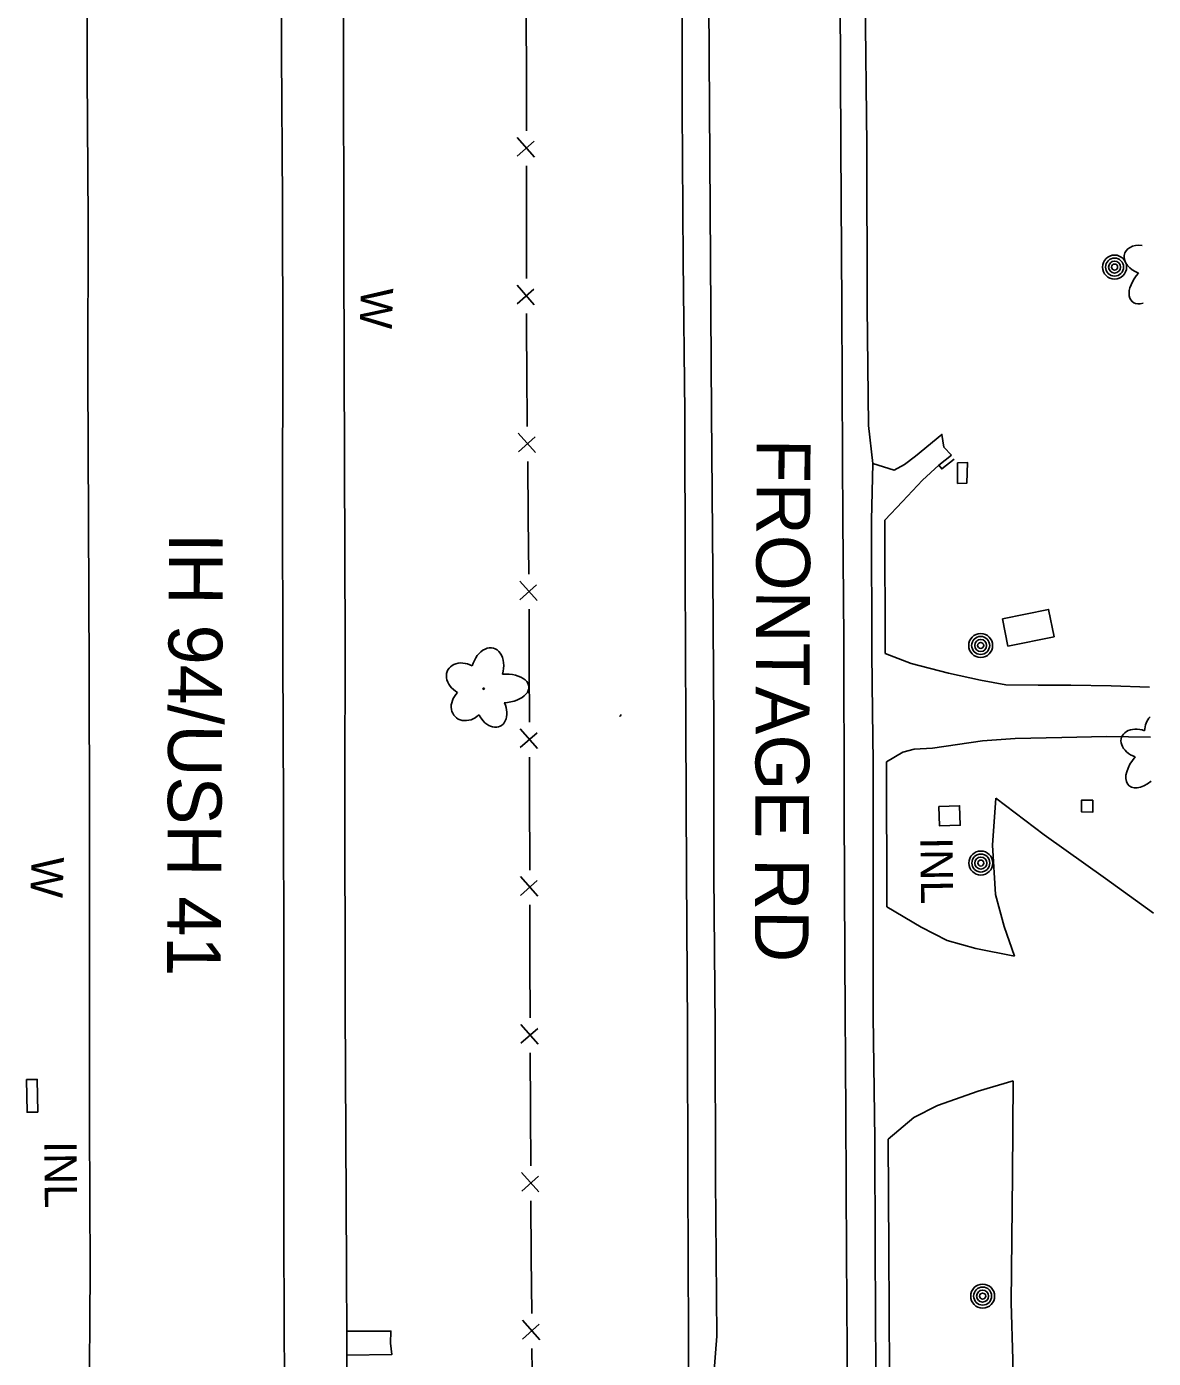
# Model space of a CAD drawing. Extents: x 588843 to 2552415, y 180129 to 269402.
# Drawn here: x 593988.6 to 594198.2, y 192092.3 to 192340 of the extents above; entities that cross this region are included whole.
import ezdxf

# ---------------------------------------------------------------- set-up
doc = ezdxf.new("R2010")
doc.units = 0
for name, color, linetype in [('E_AREA', 7, 'Continuous'), ('E_BLD', 7, 'Continuous'), ('E_DRN', 7, 'Continuous'), ('E_DRN_Text', 7, 'Continuous'), ('E_DTM_BreakLines', 7, 'Continuous'), ('E_DWY', 7, 'Continuous'), ('E_FEN_P', 7, 'Continuous'), ('E_LAND_Vegetation', 7, 'Continuous'), ('E_MISCPROP', 7, 'Continuous'), ('E_RDWY', 7, 'Continuous'), ('E_RDWY_C_and_G', 7, 'Continuous'), ('E_RDWY_Text', 7, 'Continuous'), ('E_STRUCT', 7, 'Continuous'), ('E_WAL', 7, 'Continuous'), ('E_WAL_Text', 7, 'Continuous')]:
    doc.layers.add(name, color=color, linetype=linetype)

# ---------------------------------------------------------------- blocks, each defined once
blk = doc.blocks.new('POLE_1')
at = {"layer": 'E_MISCPROP'}
for radius in [4.46, 3.35, 2.23, 1.12]:
    blk.add_circle((0, 0), radius, dxfattribs=at)
blk = doc.blocks.new('INLT_148')
at = {"layer": 'E_DRN_Text'}
blk.add_text('INL', height=12, dxfattribs=at).set_placement((-11.03, -6))
blk = doc.blocks.new('CULV2_1')
at = {"layer": 'E_DRN'}
blk.add_arc((20, 15), 24.6, 216.8699, 323.1301, dxfattribs=at)
blk = doc.blocks.new('W_118')
at = {"layer": 'E_WAL_Text'}
blk.add_text('W', height=12, dxfattribs=at).set_placement((-4.46, -6))
blk = doc.blocks.new('DTRE_1')
at = {"layer": 'E_LAND_Vegetation'}
blk.add_circle((-0.18, 0.02), 0.256, dxfattribs=at)
for centre, major_axis, ratio in [((-2.54, 7.46), (1.9, -6.97), 0.782863), ((5.75, 3.85), (-7.38, -4.1), 0.691916), ((-8.15, 0.23), (6.9, -0.17), 0.832022), ((5.03, -5.17), (-7.02, 6.41), 0.560249), ((-3.41, -7.32), (2.52, 6.8), 0.716896)]:
    blk.add_ellipse(centre, major_axis=major_axis, ratio=ratio, start_param=1.570796, end_param=4.712389, dxfattribs=at)

msp = doc.modelspace()

# ---------------------------------------------------------------- linework, layer by layer
at = {"layer": 'E_AREA'}
msp.add_lwpolyline([(594186.98, 192196.13), (594186.96, 192193.93), (594184.85, 192193.95), (594184.87, 192196.15), (594186.98, 192196.13)], close=True, dxfattribs=at)
at = {"layer": 'E_BLD'}
msp.add_lwpolyline([(594170.14, 192229.87), (594178.72, 192231.6), (594179.74, 192226.52), (594171.16, 192224.79), (594170.14, 192229.87)], close=True, dxfattribs=at)
at = {"layer": 'E_DRN'}
msp.add_lwpolyline([(594161.78, 192258.88), (594163.65, 192258.91), (594163.54, 192255.09), (594161.81, 192255.05), (594161.78, 192258.88)], close=True, dxfattribs=at)
for points in [[(594158.32, 192194.97), (594162.18, 192195.1), (594162.3, 192191.48), (594158.45, 192191.35), (594158.32, 192194.97)], [(593988.64, 192144.17), (593990.63, 192144.19), (593990.7, 192138.12), (593988.72, 192138.09), (593988.64, 192144.17)]]:
    msp.add_lwpolyline(points, dxfattribs=at)
at = {"layer": 'E_DTM_BreakLines'}
for points in [[(594110.34, 192047.67), (594111.92, 192060.81), (594111.74, 192096.36), (594111.64, 192125.64), (594111.55, 192153.79), (594111.4, 192182.35), (594111.27, 192209.99), (594111.13, 192238.27), (594111.04, 192268.26), (594110.74, 192296.52), (594110.6, 192324.8), (594110.54, 192354.58), (594110.45, 192384.09), (594110.14, 192413.13), (594110.09, 192444.84), (594109.92, 192474.94), (594109.72, 192504.9), (594109.84, 192534.63), (594109.44, 192563.87)], [(594146.05, 192258.74), (594145.2, 192265.8), (594144.97, 192287.87), (594144.91, 192317.95), (594144.6, 192345.66), (594144.41, 192373.02), (594144.61, 192387.15), (594144.6, 192413.25), (594143.97, 192439.59), (594143.94, 192470.11), (594143.91, 192498.22), (594143.94, 192527.96), (594143.88, 192561.91)]]:
    msp.add_lwpolyline(points, dxfattribs=at)
at = {"layer": 'E_DWY'}
for points in [[(594148.32, 192223.4), (594153.17, 192221.52), (594160.08, 192219.76), (594166.05, 192218.45), (594170.79, 192217.59), (594176.77, 192217.5), (594182.89, 192217.53), (594190.36, 192217.38), (594197.5, 192217.17)], [(594148.58, 192203.27), (594151.62, 192205.05), (594153.7, 192205.61), (594157.1, 192205.82), (594166.41, 192207.16), (594172.51, 192207.57), (594181.19, 192207.8), (594189.49, 192207.98), (594197.65, 192207.84)], [(594172.39, 192167.09), (594170.49, 192172.64), (594168.85, 192178.57), (594168.3, 192187.78), (594168.88, 192196.49)], [(594168.88, 192196.49), (594177.89, 192189.7), (594189.3, 192181.57), (594198.21, 192175.09)], [(594148.62, 192176.28), (594155, 192172.48), (594159.85, 192170.05), (594165.2, 192168.52), (594172.39, 192167.09)], [(594148.88, 192133.07), (594153.65, 192137.09), (594158.08, 192139.34), (594165.64, 192142.03), (594172.11, 192143.9)], [(594172.11, 192143.9), (594172, 192126.41), (594171.79, 192102.7), (594172.08, 192092.04), (594172.24, 192069.82), (594172.14, 192047.27), (594172.16, 192026.7), (594169.84, 192022.57), (594169.83, 192008.79), (594171.99, 192005.31), (594177.32, 192002.71), (594181.69, 192002.19), (594184.87, 192001.88)]]:
    msp.add_lwpolyline(points, dxfattribs=at)
at = {"layer": 'E_FEN_P'}
for p, q in [((594083.09, 192315.75), (594079.9, 192319.41)), ((594079.9, 192315.92), (594083.02, 192318.67)), ((594083.06, 192288.25), (594079.88, 192291.91)), ((594079.88, 192288.42), (594083, 192291.17)), ((594083.3, 192260.77), (594080.07, 192264.39)), ((594080.11, 192260.9), (594083.2, 192263.69)), ((594083.59, 192233.27), (594080.36, 192236.89)), ((594080.4, 192233.4), (594083.49, 192236.19)), ((594083.64, 192205.76), (594080.45, 192209.41)), ((594080.45, 192205.92), (594083.57, 192208.68)), ((594083.7, 192178.26), (594080.51, 192181.91)), ((594080.52, 192178.42), (594083.63, 192181.18)), ((594083.77, 192150.76), (594080.58, 192154.41)), ((594080.59, 192150.92), (594083.7, 192153.68)), ((594083.91, 192123.27), (594080.7, 192126.9)), ((594080.72, 192123.41), (594083.82, 192126.18)), ((594084.09, 192095.77), (594080.88, 192099.4)), ((594080.9, 192095.91), (594084, 192098.69))]:
    msp.add_line(p, q, dxfattribs=at)
for points in [[(594081.62, 192331.14), (594081.58, 192341.64)], [(594081.62, 192320.64), (594081.63, 192328.87), (594081.62, 192331.14)], [(594081.6, 192303.64), (594081.61, 192314.14)], [(594081.6, 192293.14), (594081.6, 192303.64)], [(594081.66, 192276.14), (594081.59, 192283.08), (594081.59, 192286.64)], [(594081.77, 192265.64), (594081.66, 192276.14)], [(594081.95, 192248.64), (594081.84, 192259.14)], [(594082.06, 192238.14), (594081.95, 192248.64)], [(594082.14, 192221.14), (594082.11, 192231.64)], [(594082.16, 192210.64), (594082.14, 192221.14)], [(594082.19, 192193.64), (594082.17, 192204.14)], [(594082.22, 192183.14), (594082.21, 192186.79), (594082.19, 192193.64)], [(594082.26, 192166.14), (594082.23, 192176.64)], [(594082.29, 192155.64), (594082.26, 192166.14)], [(594082.34, 192138.64), (594082.31, 192149.14)], [(594082.4, 192128.14), (594082.34, 192138.05), (594082.34, 192138.64)], [(594082.51, 192111.14), (594082.44, 192121.64)], [(594082.58, 192100.64), (594082.51, 192111.14)], [(594082.67, 192083.64), (594082.65, 192089.8), (594082.63, 192094.14)]]:
    msp.add_lwpolyline(points, dxfattribs=at)
at = {"layer": 'E_LAND_Vegetation'}
for centre, major_axis, ratio, start_param, end_param in [((594196.31, 192296.61), (3.41, -1.23), 0.716896, 1.882774, 4.712389), ((594197.43, 192292.4), (3.17, 3.54), 0.560249, 1.570796, 3.841842), ((594199.46, 192209.01), (-0.05, -3.45), 0.832022, 3.868584, 4.712389), ((594195.71, 192206.61), (3.41, -1.23), 0.716896, 1.570796, 4.712389), ((594196.83, 192202.39), (3.17, 3.54), 0.560249, 1.570796, 4.414243)]:
    msp.add_ellipse(centre, major_axis=major_axis, ratio=ratio, start_param=start_param, end_param=end_param, dxfattribs=at)
at = {"layer": 'E_RDWY'}
for points in [[(594112.49, 192039.39), (594114.2, 192060.77), (594116.99, 192096.42), (594116.74, 192125.71), (594116.69, 192153.86), (594116.44, 192182.32), (594116.43, 192210.07), (594116.25, 192238.28), (594116.04, 192268.16), (594115.85, 192296.63), (594115.66, 192324.81), (594115.49, 192354.44), (594115.36, 192384.39), (594115.18, 192413.18), (594115.03, 192444.93), (594114.93, 192475), (594114.82, 192505.04), (594114.77, 192534.76), (594114.6, 192563.93)], [(594036.88, 192000.12), (594036.68, 192030.02), (594036.7, 192058.87), (594036.61, 192086.47), (594036.47, 192114.23), (594036.49, 192140.71), (594036.45, 192167.33), (594036.39, 192195.21), (594036.31, 192222.92), (594036.23, 192251.33), (594036.3, 192279.49), (594036.22, 192307.58), (594036.03, 192335.02), (594036.05, 192362.23), (594036.09, 192390.49), (594035.91, 192419.06), (594035.85, 192447.94), (594035.7, 192474.78), (594035.8, 192506.42), (594035.64, 192534.74), (594035.64, 192562.91)], [(594141.61, 192000.74), (594141.58, 192027.59), (594141.43, 192056.5), (594141.32, 192084.87), (594141.16, 192111.63), (594141.03, 192137.64), (594140.83, 192166.54), (594140.73, 192194.78), (594140.61, 192226.13), (594140.45, 192248.38), (594140.38, 192259.41), (594140.26, 192287.96), (594140.09, 192317.77), (594139.98, 192345.68), (594139.79, 192372.83), (594139.71, 192385.77), (594139.61, 192413.13), (594139.47, 192440.24), (594139.3, 192469.98), (594139.22, 192498.36), (594139.03, 192527.9), (594138.81, 192561.89)], [(594000.45, 191999.6), (594000.64, 192027.68), (594000.48, 192053.66), (594000.28, 192081.42), (594000.43, 192108.74), (594000.35, 192135.73), (594000.34, 192163.67), (594000.33, 192192.61), (594000.27, 192220.3), (594000.15, 192248.17), (594000.05, 192275.1), (594000.07, 192304), (593999.9, 192331.1), (593999.88, 192359.12), (593999.83, 192387.05), (593999.71, 192415.41), (593999.71, 192444.14), (593999.64, 192473.67), (593999.66, 192501.7), (593999.57, 192532.33), (593999.35, 192559.89)], [(594160.65, 192260.3), (594159.26, 192261.81), (594158.89, 192264.17), (594153.98, 192260.12), (594151.91, 192258.55), (594150.02, 192257.48), (594146.05, 192258.74)], [(594148.28, 192248.23), (594151.55, 192251.67), (594155.28, 192255.67), (594158.32, 192258.46)], [(594048.19, 192097.35), (594056.41, 192097.4), (594056.33, 192095.12), (594056.55, 192093.01), (594048.21, 192092.92)]]:
    msp.add_lwpolyline(points, dxfattribs=at)
at = {"layer": 'E_RDWY_C_and_G'}
for points in [[(594145.82, 192223.4), (594145.78, 192248.23), (594146.05, 192258.74)], [(594148.32, 192223.4), (594148.28, 192248.23)], [(594146.08, 192203.24), (594145.99, 192212.53), (594145.82, 192223.4)], [(594146.12, 192176.28), (594146.08, 192203.24)], [(594148.62, 192176.28), (594148.58, 192203.27)], [(594146.38, 192133.04), (594146.11, 192155.99), (594146.12, 192176.28)], [(594146.93, 192001.37), (594146.89, 192022.03), (594146.73, 192041.51), (594146.7, 192066.85), (594146.62, 192089.61), (594146.49, 192112.42), (594146.38, 192133.04)], [(594149.43, 192001.38), (594149.39, 192022.04), (594149.23, 192041.52), (594149.2, 192066.86), (594149.12, 192089.62), (594148.99, 192112.43), (594148.88, 192133.07)]]:
    msp.add_lwpolyline(points, dxfattribs=at)
at = {"layer": 'E_STRUCT'}
msp.add_lwpolyline([(594161.14, 192259.58), (594158.85, 192257.74), (594158.32, 192258.46), (594160.65, 192260.3)], dxfattribs=at)
at = {"layer": 'E_WAL'}
msp.add_lwpolyline([(594047.35, 192442.34), (594047.52, 192413.15), (594047.63, 192378.38), (594047.59, 192338.63), (594047.66, 192297.08), (594047.74, 192258.78), (594047.87, 192225.13), (594047.83, 192198.87), (594047.86, 192157.78), (594048.07, 192121.61), (594048.26, 192083.55), (594048.19, 192046.12), (594048.22, 192008.38), (594048.38, 192000.29)], dxfattribs=at)

# ---------------------------------------------------------------- block references
at = {"layer": 'E_DRN', "xscale": 0.01106906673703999, "yscale": 0.01106906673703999, "rotation": 45.71043566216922}
msp.add_blockref('CULV2_1', (594098.89, 192211.75), dxfattribs=at)
at = {"layer": 'E_DRN_Text', "xscale": 0.5, "yscale": 0.5, "rotation": -89.41212081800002}
for p in [(594157.93, 192183.73), (593994.97, 192127.22)]:
    msp.add_blockref('INLT_148', p, dxfattribs=at)
at = {"layer": 'E_LAND_Vegetation', "xscale": 0.49999999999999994, "yscale": 0.4999999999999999, "rotation": 45.71043566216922}
msp.add_blockref('DTRE_1', (594073.72, 192216.92), dxfattribs=at)
at = {"layer": 'E_MISCPROP', "xscale": 0.5, "yscale": 0.5, "rotation": -89.41212081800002}
for p in [(594191, 192295.28), (594166.09, 192224.9), (594166.12, 192184.44), (594166.46, 192103.89)]:
    msp.add_blockref('POLE_1', p, dxfattribs=at)
at = {"layer": 'E_WAL_Text', "xscale": 0.4999999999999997, "yscale": 0.4999999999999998, "rotation": -92.05436752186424}
for p in [(594053.75, 192289.17), (593992.5, 192183.36)]:
    msp.add_blockref('W_118', p, dxfattribs=at)

# ---------------------------------------------------------------- texts
at = {"layer": 'E_RDWY_Text'}
for s, rotation, p in [('FRONTAGE RD', 269.7771, (594124.45, 192263.34)), ('IH 94/USH 41', 269.7297, (594015.13, 192245.89))]:
    msp.add_text(s, height=10, rotation=rotation, dxfattribs=at).set_placement(p)

doc.saveas('drawing.dxf')
